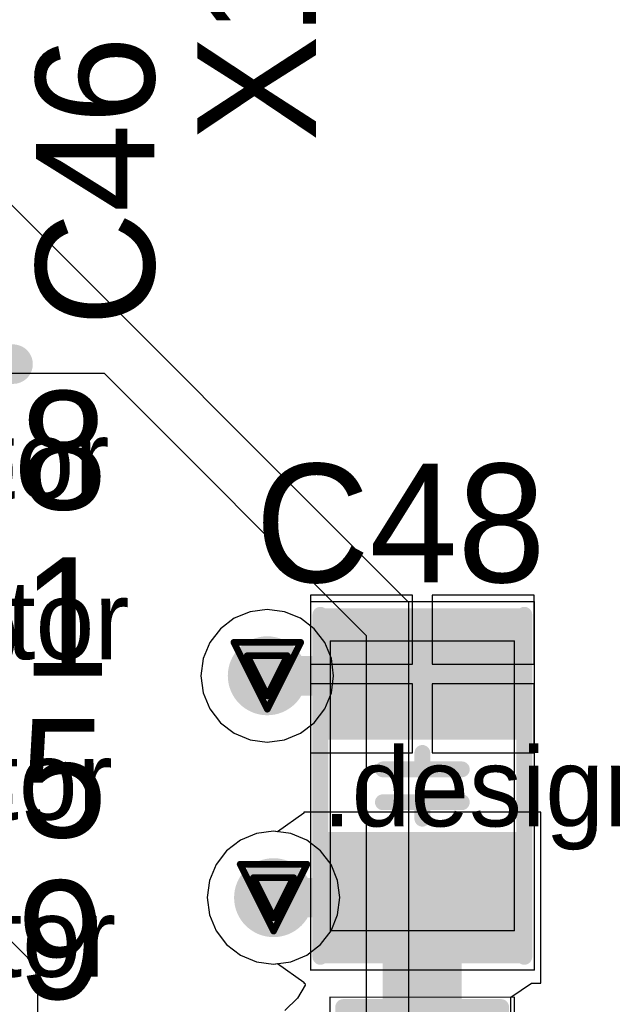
# Model space of a CAD drawing. Header units: millimetres. Extents: x 138 to 555, y 26 to 334.
# Tile 360 of 656: x 193.1 to 197.61, y 264.99 to 272.47. Entities that reach past the tile are written whole.
import ezdxf

# ---------------------------------------------------------------- set-up
doc = ezdxf.new("R2010")
doc.units = ezdxf.units.MM
for name, color, linetype in [('BottomLayer', 5, 'Continuous'), ('DrillDrawing', 1, 'Continuous'), ('Mechanical20', 56, 'Continuous'), ('Mechanical27', 56, 'Continuous'), ('MidLayer1', 16, 'Continuous'), ('MidLayer2', 76, 'Continuous'), ('MidLayer3', 90, 'Continuous'), ('MidLayer4', 156, 'Continuous'), ('MultiLayer', 9, 'Continuous'), ('TopLayer', 1, 'Continuous'), ('TopOverlay', 2, 'Continuous'), ('TopPaste', 8, 'Continuous'), ('TopSolder', 216, 'Continuous'), ('ViaHoleLayer', 16, 'Continuous')]:
    doc.layers.add(name, color=color, linetype=linetype)

# ---------------------------------------------------------------- blocks, each defined once
blk = doc.blocks.new('L0603_794')
at = {"layer": 'Mechanical20', "const_width": 0.00999998}
for points in [[(-1.39999974, -0.7000011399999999), (-1.39999974, 0.7000011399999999)], [(-0.2999994, 0.7000011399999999), (-1.39999974, 0.7000011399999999)], [(1.39999974, 0.7000011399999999), (-0.2999994, 0.7000011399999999)], [(1.39999974, -0.7000011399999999), (1.39999974, 0.7000011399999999)], [(1.39999974, -0.7000011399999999), (-1.39999974, -0.7000011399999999)]]:
    blk.add_lwpolyline(points, dxfattribs=at)
at = {"layer": 'Mechanical20', "const_width": 0.00499872}
for points in [[(-1.4024991, 0.7000011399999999, 1), (-1.39750038, 0.7000011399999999, 1)], [(-1.4024991, 0.7000011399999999, 1), (-1.39750038, 0.7000011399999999, 1)], [(-0.30249876, 0.7000011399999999, 1), (-0.29750004, 0.7000011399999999, 1)], [(-0.30249876, 0.7000011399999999, 1), (-0.29750004, 0.7000011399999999, 1)], [(1.39750038, 0.7000011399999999, 1), (1.4024991, 0.7000011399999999, 1)], [(1.39750038, 0.7000011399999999, 1), (1.4024991, 0.7000011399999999, 1)], [(-1.4024991, -0.7000011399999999, 1), (-1.39750038, -0.7000011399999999, 1)], [(-1.4024991, -0.7000011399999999, 1), (-1.39750038, -0.7000011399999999, 1)], [(1.39750038, -0.7000011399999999, 1), (1.4024991, -0.7000011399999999, 1)], [(1.39750038, -0.7000011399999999, 1), (1.4024991, -0.7000011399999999, 1)]]:
    blk.add_lwpolyline(points, format="xyb", close=True, dxfattribs=at)
at = {"layer": 'Mechanical27', "const_width": 0.00999998}
for points in [[(0.8749995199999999, 0.47500032), (-0.8749995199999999, 0.47500032)], [(-0.8749995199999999, -0.47500032), (-0.8749995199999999, 0.47500032)], [(0.8749995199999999, -0.47500032), (0.8749995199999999, 0.47500032)], [(0.8749995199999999, -0.47500032), (-0.8749995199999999, -0.47500032)]]:
    blk.add_lwpolyline(points, dxfattribs=at)
at = {"layer": 'Mechanical27', "const_width": 0.00499872}
for points in [[(-0.87749888, 0.47500032, 1), (-0.87250016, 0.47500032, 1)], [(-0.87749888, 0.47500032, 1), (-0.87250016, 0.47500032, 1)], [(0.87250016, 0.47500032, 1), (0.87749888, 0.47500032, 1)], [(0.87250016, 0.47500032, 1), (0.87749888, 0.47500032, 1)], [(-0.87749888, -0.47500032, 1), (-0.87250016, -0.47500032, 1)], [(-0.87749888, -0.47500032, 1), (-0.87250016, -0.47500032, 1)], [(0.87250016, -0.47500032, 1), (0.87749888, -0.47500032, 1)], [(0.87250016, -0.47500032, 1), (0.87749888, -0.47500032, 1)]]:
    blk.add_lwpolyline(points, format="xyb", close=True, dxfattribs=at)
at = {"layer": 'TopLayer'}
for points in [[(-0.40000174, -0.47500032), (-0.40000174, 0.47500032), (-1.20000014, -0.47500032), (-1.20000014, 0.47500032)], [(1.20000014, -0.47500032), (1.20000014, 0.47500032), (0.40000174, -0.47500032), (0.40000174, 0.47500032)]]:
    blk.add_solid(points, dxfattribs=at)
at = {"layer": 'TopOverlay', "const_width": 0.11999976}
for points in [[(1.32500116, 0.5999987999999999), (-1.32500116, 0.5999987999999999)], [(-1.32500116, -0.5999987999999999), (-1.32500116, 0.5999987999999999)], [(1.32500116, -0.5999987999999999), (1.32500116, 0.5999987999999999)], [(1.32500116, -0.5999987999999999), (-1.32500116, -0.5999987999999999)]]:
    blk.add_lwpolyline(points, dxfattribs=at)
at = {"layer": 'TopOverlay'}
for points, const_width in [([(-1.3550011, 0.5999987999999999, 1), (-1.29500122, 0.5999987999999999, 1)], 0.05999988), ([(-1.3550011, 0.5999987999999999, 1), (-1.29500122, 0.5999987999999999, 1)], 0.05999988), ([(1.29500122, 0.5999987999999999, 1), (1.3550011, 0.5999987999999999, 1)], 0.05999988), ([(1.29500122, 0.5999987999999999, 1), (1.3550011, 0.5999987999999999, 1)], 0.05999988), ([(0.10308082, 0, 1), (-0.10308082, 0, 1)], 0.11999976), ([(-0.13308076, 0, 1), (-0.07308088, 0, 1)], 0.05999988), ([(0.07308088, 0, 1), (0.13308076, 0, 1)], 0.05999988), ([(-1.3550011, -0.5999987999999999, 1), (-1.29500122, -0.5999987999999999, 1)], 0.05999988), ([(-1.3550011, -0.5999987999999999, 1), (-1.29500122, -0.5999987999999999, 1)], 0.05999988), ([(1.29500122, -0.5999987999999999, 1), (1.3550011, -0.5999987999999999, 1)], 0.05999988), ([(1.29500122, -0.5999987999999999, 1), (1.3550011, -0.5999987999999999, 1)], 0.05999988)]:
    blk.add_lwpolyline(points, format="xyb", close=True, dxfattribs=dict(at, const_width=const_width))
at = {"layer": 'TopPaste'}
for points in [[(-0.40000174, -0.47500032), (-0.40000174, 0.47500032), (-1.20000014, -0.47500032), (-1.20000014, 0.47500032)], [(1.20000014, -0.47500032), (1.20000014, 0.47500032), (0.40000174, -0.47500032), (0.40000174, 0.47500032)]]:
    blk.add_solid(points, dxfattribs=at)
at = {"layer": 'TopSolder'}
for points in [[(-0.35000184, -0.52500022), (-0.35000184, 0.52500022), (-1.25000004, -0.52500022), (-1.25000004, 0.52500022)], [(1.25000004, -0.52500022), (1.25000004, 0.52500022), (0.35000184, -0.52500022), (0.35000184, 0.52500022)]]:
    blk.add_solid(points, dxfattribs=at)
blk = doc.blocks.new('C0805_891')
at = {"layer": 'Mechanical20', "const_width": 0.00999998}
for points in [[(1.39999974, 0.85000084), (-1.39999974, 0.85000084)], [(-1.39999974, -0.85000084), (-1.39999974, 0.85000084)], [(1.39999974, -0.85000084), (1.39999974, 0.85000084)], [(1.39999974, -0.85000084), (-1.39999974, -0.85000084)]]:
    blk.add_lwpolyline(points, dxfattribs=at)
at = {"layer": 'Mechanical20', "const_width": 0.00499872}
for points in [[(-1.4024991, 0.85000084, 1), (-1.39750038, 0.85000084, 1)], [(-1.4024991, 0.85000084, 1), (-1.39750038, 0.85000084, 1)], [(1.39750038, 0.85000084, 1), (1.4024991, 0.85000084, 1)], [(1.39750038, 0.85000084, 1), (1.4024991, 0.85000084, 1)], [(-1.4024991, -0.85000084, 1), (-1.39750038, -0.85000084, 1)], [(-1.4024991, -0.85000084, 1), (-1.39750038, -0.85000084, 1)], [(1.39750038, -0.85000084, 1), (1.4024991, -0.85000084, 1)], [(1.39750038, -0.85000084, 1), (1.4024991, -0.85000084, 1)]]:
    blk.add_lwpolyline(points, format="xyb", close=True, dxfattribs=at)
at = {"layer": 'Mechanical27', "const_width": 0.00999998}
for points in [[(-1.10000034, -0.7000011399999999), (-1.10000034, 0.7000011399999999)], [(1.10000034, 0.7000011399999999), (-1.10000034, 0.7000011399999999)], [(1.10000034, -0.7000011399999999), (1.10000034, 0.7000011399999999)], [(1.10000034, -0.7000011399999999), (-1.10000034, -0.7000011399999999)]]:
    blk.add_lwpolyline(points, dxfattribs=at)
at = {"layer": 'Mechanical27', "const_width": 0.00499872}
for points in [[(-1.1024997, 0.7000011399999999, 1), (-1.09750098, 0.7000011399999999, 1)], [(-1.1024997, 0.7000011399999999, 1), (-1.09750098, 0.7000011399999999, 1)], [(1.09750098, 0.7000011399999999, 1), (1.1024997, 0.7000011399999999, 1)], [(1.09750098, 0.7000011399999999, 1), (1.1024997, 0.7000011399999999, 1)], [(-1.1024997, -0.7000011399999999, 1), (-1.09750098, -0.7000011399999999, 1)], [(-1.1024997, -0.7000011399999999, 1), (-1.09750098, -0.7000011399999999, 1)], [(1.09750098, -0.7000011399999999, 1), (1.1024997, -0.7000011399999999, 1)], [(1.09750098, -0.7000011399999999, 1), (1.1024997, -0.7000011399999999, 1)]]:
    blk.add_lwpolyline(points, format="xyb", close=True, dxfattribs=at)
at = {"layer": 'TopLayer'}
for points in [[(-0.40000174, -0.6999985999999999), (-0.40000174, 0.6999985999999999), (-1.29999994, -0.6999985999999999), (-1.29999994, 0.6999985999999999)], [(1.29999994, -0.6999985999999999), (1.29999994, 0.6999985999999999), (0.40000174, -0.6999985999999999), (0.40000174, 0.6999985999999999)]]:
    blk.add_solid(points, dxfattribs=at)
at = {"layer": 'TopOverlay', "const_width": 0.11999976}
for points in [[(1.29999994, 0.77499972), (-1.29999994, 0.77499972)], [(-0.12500102, -0.2999994), (-0.12500102, 0.2999994)], [(0.12500102, -0.2999994), (0.12500102, 0.2999994)], [(-0.1499997, 0), (-0.2499995, 0)], [(0.2499995, 0), (0.1499997, 0)], [(1.29999994, -0.77499972), (-1.29999994, -0.77499972)]]:
    blk.add_lwpolyline(points, dxfattribs=at)
at = {"layer": 'TopOverlay', "const_width": 0.05999988}
for points in [[(-1.32999988, 0.77499972, 1), (-1.27, 0.77499972, 1)], [(1.27, 0.77499972, 1), (1.32999988, 0.77499972, 1)], [(-0.15500096, 0.2999994, 1), (-0.09500108, 0.2999994, 1)], [(0.09500108, 0.2999994, 1), (0.15500096, 0.2999994, 1)], [(-0.27999944, 0, 1), (-0.21999956, 0, 1)], [(-0.17999964, 0, 1), (-0.11999976, 0, 1)], [(0.11999976, 0, 1), (0.17999964, 0, 1)], [(0.21999956, 0, 1), (0.27999944, 0, 1)], [(-0.15500096, -0.2999994, 1), (-0.09500108, -0.2999994, 1)], [(0.09500108, -0.2999994, 1), (0.15500096, -0.2999994, 1)], [(-1.32999988, -0.77499972, 1), (-1.27, -0.77499972, 1)], [(1.27, -0.77499972, 1), (1.32999988, -0.77499972, 1)]]:
    blk.add_lwpolyline(points, format="xyb", close=True, dxfattribs=at)
at = {"layer": 'TopPaste'}
for points in [[(-0.40000174, -0.6999985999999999), (-0.40000174, 0.6999985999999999), (-1.29999994, -0.6999985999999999), (-1.29999994, 0.6999985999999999)], [(1.29999994, -0.6999985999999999), (1.29999994, 0.6999985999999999), (0.40000174, -0.6999985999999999), (0.40000174, 0.6999985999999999)]]:
    blk.add_solid(points, dxfattribs=at)
at = {"layer": 'TopSolder'}
for points in [[(-0.35000184, -0.7499985), (-0.35000184, 0.7499985), (-1.34999984, -0.7499985), (-1.34999984, 0.7499985)], [(1.34999984, -0.7499985), (1.34999984, 0.7499985), (0.35000184, -0.7499985), (0.35000184, 0.7499985)]]:
    blk.add_solid(points, dxfattribs=at)

msp = doc.modelspace()

# ---------------------------------------------------------------- linework, layer by layer
at = {"layer": 'BottomLayer'}
for p, q in [((195.03162924, 266.30703914), (194.90110372, 266.28985604)), ((195.16215476, 266.28985604), (195.03162924, 266.30703914)), ((194.77947328, 266.2394726), (194.67502594, 266.15932798)), ((194.90110372, 266.28985604), (194.77947328, 266.2394726)), ((195.2837852, 266.2394726), (195.16215476, 266.28985604)), ((195.38823254, 266.15932798), (195.2837852, 266.2394726)), ((194.67502594, 266.15932798), (194.59488132, 266.05488064)), ((195.46837716, 266.05488064), (195.38823254, 266.15932798)), ((194.59488132, 266.05488064), (194.54449788, 265.9332502)), ((195.5187606, 265.9332502), (195.46837716, 266.05488064)), ((194.54449788, 265.9332502), (194.52731478, 265.80272468)), ((195.5359437, 265.80272468), (195.5187606, 265.9332502)), ((194.52731478, 265.80272468), (194.54449788, 265.67219916)), ((195.5187606, 265.67219916), (195.5359437, 265.80272468)), ((194.54449788, 265.67219916), (194.59488132, 265.55056872)), ((195.46837716, 265.55056872), (195.5187606, 265.67219916)), ((194.59488132, 265.55056872), (194.67502594, 265.44612138)), ((195.38823254, 265.44612138), (195.46837716, 265.55056872)), ((194.67502594, 265.44612138), (194.77947328, 265.36597676)), ((195.2837852, 265.36597676), (195.38823254, 265.44612138)), ((194.77947328, 265.36597676), (194.90110372, 265.31559332)), ((195.16215476, 265.31559332), (195.2837852, 265.36597676)), ((194.90110372, 265.31559332), (195.03162924, 265.29841022)), ((195.03162924, 265.29841022), (195.16215476, 265.31559332))]:
    msp.add_line(p, q, dxfattribs=at)
at = {"layer": 'BottomLayer', "const_width": 0.2999994}
for points in [[(194.83391056, 267.48891384, 1), (195.13390996, 267.48891384, 1)], [(194.88162954, 265.80272468, 1), (195.18162894, 265.80272468, 1)]]:
    msp.add_lwpolyline(points, format="xyb", close=True, dxfattribs=at)
at = {"layer": 'DrillDrawing', "const_width": 0.0508}
for points in [[(194.72991026, 267.74291384), (195.23791026, 267.74291384)], [(194.72991026, 267.74291384), (194.98391026, 267.23491384)], [(194.98391026, 267.23491384), (195.23791026, 267.74291384)], [(194.83151026, 267.64131384), (195.13631026, 267.64131384)], [(194.83151026, 267.64131384), (194.98391026, 267.33651384)], [(194.98391026, 267.33651384), (195.13631026, 267.64131384)], [(194.77762924, 266.05672468), (195.28562924, 266.05672468)], [(194.77762924, 266.05672468), (195.03162924, 265.54872468)], [(195.03162924, 265.54872468), (195.28562924, 266.05672468)], [(194.87922924, 265.95512468), (195.18402924, 265.95512468)], [(194.87922924, 265.95512468), (195.03162924, 265.65032468)], [(195.03162924, 265.65032468), (195.18402924, 265.95512468)]]:
    msp.add_lwpolyline(points, dxfattribs=at)
at = {"layer": 'DrillDrawing', "const_width": 0.0254}
for points in [[(194.71721026, 267.74291384, 1), (194.74261026, 267.74291384, 1)], [(194.71721026, 267.74291384, 1), (194.74261026, 267.74291384, 1)], [(195.22521026, 267.74291384, 1), (195.25061026, 267.74291384, 1)], [(195.22521026, 267.74291384, 1), (195.25061026, 267.74291384, 1)], [(194.81881026, 267.64131384, 1), (194.84421026, 267.64131384, 1)], [(194.81881026, 267.64131384, 1), (194.84421026, 267.64131384, 1)], [(195.12361026, 267.64131384, 1), (195.14901026, 267.64131384, 1)], [(195.12361026, 267.64131384, 1), (195.14901026, 267.64131384, 1)], [(194.97121026, 267.33651384, 1), (194.99661026, 267.33651384, 1)], [(194.97121026, 267.33651384, 1), (194.99661026, 267.33651384, 1)], [(194.97121026, 267.23491384, 1), (194.99661026, 267.23491384, 1)], [(194.97121026, 267.23491384, 1), (194.99661026, 267.23491384, 1)], [(194.76492924, 266.05672468, 1), (194.79032924, 266.05672468, 1)], [(194.76492924, 266.05672468, 1), (194.79032924, 266.05672468, 1)], [(195.27292924, 266.05672468, 1), (195.29832924, 266.05672468, 1)], [(195.27292924, 266.05672468, 1), (195.29832924, 266.05672468, 1)], [(194.86652924, 265.95512468, 1), (194.89192924, 265.95512468, 1)], [(194.86652924, 265.95512468, 1), (194.89192924, 265.95512468, 1)], [(195.17132924, 265.95512468, 1), (195.19672924, 265.95512468, 1)], [(195.17132924, 265.95512468, 1), (195.19672924, 265.95512468, 1)], [(195.01892924, 265.65032468, 1), (195.04432924, 265.65032468, 1)], [(195.01892924, 265.65032468, 1), (195.04432924, 265.65032468, 1)], [(195.01892924, 265.54872468, 1), (195.04432924, 265.54872468, 1)], [(195.01892924, 265.54872468, 1), (195.04432924, 265.54872468, 1)]]:
    msp.add_lwpolyline(points, format="xyb", close=True, dxfattribs=at)
at = {"layer": 'MidLayer1'}
for p, q in [((196.06034702, 268.04617968), (192.47091046, 271.63561624)), ((189.62477442, 269.78746144), (193.74394576, 269.78746398)), ((193.74394576, 269.78746398), (195.7359052, 267.79550454)), ((196.06034448, 263.92296212), (196.06034702, 268.04617968)), ((194.85338474, 267.9760452), (194.73175176, 267.92566176)), ((194.98391026, 267.9932283), (194.85338474, 267.9760452)), ((195.11443578, 267.9760452), (194.98391026, 267.9932283)), ((195.23606876, 267.92566176), (195.11443578, 267.9760452)), ((194.73175176, 267.92566176), (194.62730696, 267.84551714)), ((195.34051356, 267.84551714), (195.23606876, 267.92566176)), ((194.62730696, 267.84551714), (194.54716234, 267.7410698)), ((195.42065818, 267.7410698), (195.34051356, 267.84551714)), ((194.54716234, 267.7410698), (194.4967789, 267.61943936)), ((195.47104162, 267.61943936), (195.42065818, 267.7410698)), ((195.7359052, 267.79550454), (195.73591028, 264.09940576)), ((194.4967789, 267.61943936), (194.4795958, 267.48891384)), ((195.48822472, 267.48891384), (195.47104162, 267.61943936)), ((194.4795958, 267.48891384), (194.4967789, 267.35838832)), ((195.47104162, 267.35838832), (195.48822472, 267.48891384)), ((194.4967789, 267.35838832), (194.54716234, 267.23675788)), ((195.42065818, 267.23675788), (195.47104162, 267.35838832)), ((194.54716234, 267.23675788), (194.62730696, 267.13231054)), ((195.34051356, 267.13231054), (195.42065818, 267.23675788)), ((194.62730696, 267.13231054), (194.73175176, 267.05216592)), ((195.23606876, 267.05216592), (195.34051356, 267.13231054)), ((194.73175176, 267.05216592), (194.85338474, 267.00178248)), ((194.85338474, 267.00178248), (194.98391026, 266.98459938)), ((194.98391026, 266.98459938), (195.11443578, 267.00178248)), ((195.11443578, 267.00178248), (195.23606876, 267.05216592))]:
    msp.add_line(p, q, dxfattribs=at)
at = {"layer": 'MidLayer1', "const_width": 0.2999994}
for points in [[(194.83391056, 267.48891384, 1), (195.13390996, 267.48891384, 1)], [(194.88162954, 265.80272468, 1), (195.18162894, 265.80272468, 1)]]:
    msp.add_lwpolyline(points, format="xyb", close=True, dxfattribs=at)
at = {"layer": 'MidLayer2'}
for p, q in [((195.03162924, 266.30703914), (194.90110372, 266.28985604)), ((195.16215476, 266.28985604), (195.03162924, 266.30703914)), ((194.77947328, 266.2394726), (194.67502594, 266.15932798)), ((194.90110372, 266.28985604), (194.77947328, 266.2394726)), ((195.2837852, 266.2394726), (195.16215476, 266.28985604)), ((195.38823254, 266.15932798), (195.2837852, 266.2394726)), ((194.67502594, 266.15932798), (194.59488132, 266.05488064)), ((195.46837716, 266.05488064), (195.38823254, 266.15932798)), ((194.59488132, 266.05488064), (194.54449788, 265.9332502)), ((195.5187606, 265.9332502), (195.46837716, 266.05488064)), ((194.54449788, 265.9332502), (194.52731478, 265.80272468)), ((195.5359437, 265.80272468), (195.5187606, 265.9332502)), ((194.52731478, 265.80272468), (194.54449788, 265.67219916)), ((195.5187606, 265.67219916), (195.5359437, 265.80272468)), ((194.54449788, 265.67219916), (194.59488132, 265.55056872)), ((195.46837716, 265.55056872), (195.5187606, 265.67219916)), ((194.59488132, 265.55056872), (194.67502594, 265.44612138)), ((195.38823254, 265.44612138), (195.46837716, 265.55056872)), ((194.67502594, 265.44612138), (194.77947328, 265.36597676)), ((195.2837852, 265.36597676), (195.38823254, 265.44612138)), ((194.77947328, 265.36597676), (194.90110372, 265.31559332)), ((195.16215476, 265.31559332), (195.2837852, 265.36597676)), ((194.90110372, 265.31559332), (195.03162924, 265.29841022)), ((195.03162924, 265.29841022), (195.16215476, 265.31559332))]:
    msp.add_line(p, q, dxfattribs=at)
at = {"layer": 'MidLayer2', "const_width": 0.2999994}
for points in [[(194.83391056, 267.48891384, 1), (195.13390996, 267.48891384, 1)], [(194.88162954, 265.80272468, 1), (195.18162894, 265.80272468, 1)]]:
    msp.add_lwpolyline(points, format="xyb", close=True, dxfattribs=at)
at = {"layer": 'MidLayer3'}
for p, q in [((195.03162924, 266.30703914), (194.90110372, 266.28985604)), ((195.16215476, 266.28985604), (195.03162924, 266.30703914)), ((194.77947328, 266.2394726), (194.67502594, 266.15932798)), ((194.90110372, 266.28985604), (194.77947328, 266.2394726)), ((195.2837852, 266.2394726), (195.16215476, 266.28985604)), ((195.38823254, 266.15932798), (195.2837852, 266.2394726)), ((194.67502594, 266.15932798), (194.59488132, 266.05488064)), ((195.46837716, 266.05488064), (195.38823254, 266.15932798)), ((194.59488132, 266.05488064), (194.54449788, 265.9332502)), ((195.5187606, 265.9332502), (195.46837716, 266.05488064)), ((194.54449788, 265.9332502), (194.52731478, 265.80272468)), ((195.5359437, 265.80272468), (195.5187606, 265.9332502)), ((194.52731478, 265.80272468), (194.54449788, 265.67219916)), ((195.5187606, 265.67219916), (195.5359437, 265.80272468)), ((194.54449788, 265.67219916), (194.59488132, 265.55056872)), ((195.46837716, 265.55056872), (195.5187606, 265.67219916)), ((194.59488132, 265.55056872), (194.67502594, 265.44612138)), ((195.38823254, 265.44612138), (195.46837716, 265.55056872)), ((194.67502594, 265.44612138), (194.77947328, 265.36597676)), ((195.2837852, 265.36597676), (195.38823254, 265.44612138)), ((194.77947328, 265.36597676), (194.90110372, 265.31559332)), ((195.16215476, 265.31559332), (195.2837852, 265.36597676)), ((194.90110372, 265.31559332), (195.03162924, 265.29841022)), ((195.03162924, 265.29841022), (195.16215476, 265.31559332))]:
    msp.add_line(p, q, dxfattribs=at)
at = {"layer": 'MidLayer3', "const_width": 0.2999994}
for points in [[(194.83391056, 267.48891384, 1), (195.13390996, 267.48891384, 1)], [(194.88162954, 265.80272468, 1), (195.18162894, 265.80272468, 1)]]:
    msp.add_lwpolyline(points, format="xyb", close=True, dxfattribs=at)
at = {"layer": 'MidLayer4'}
for p, q in [((194.85338474, 267.9760452), (194.73175176, 267.92566176)), ((194.98391026, 267.9932283), (194.85338474, 267.9760452)), ((195.11443578, 267.9760452), (194.98391026, 267.9932283)), ((195.23606876, 267.92566176), (195.11443578, 267.9760452)), ((194.73175176, 267.92566176), (194.62730696, 267.84551714)), ((195.34051356, 267.84551714), (195.23606876, 267.92566176)), ((194.62730696, 267.84551714), (194.54716234, 267.7410698)), ((195.42065818, 267.7410698), (195.34051356, 267.84551714)), ((194.54716234, 267.7410698), (194.4967789, 267.61943936)), ((195.47104162, 267.61943936), (195.42065818, 267.7410698)), ((194.4967789, 267.61943936), (194.4795958, 267.48891384)), ((195.48822472, 267.48891384), (195.47104162, 267.61943936)), ((194.4795958, 267.48891384), (194.4967789, 267.35838832)), ((195.47104162, 267.35838832), (195.48822472, 267.48891384)), ((194.4967789, 267.35838832), (194.54716234, 267.23675788)), ((195.42065818, 267.23675788), (195.47104162, 267.35838832)), ((194.54716234, 267.23675788), (194.62730696, 267.13231054)), ((195.34051356, 267.13231054), (195.42065818, 267.23675788)), ((194.62730696, 267.13231054), (194.73175176, 267.05216592)), ((195.23606876, 267.05216592), (195.34051356, 267.13231054)), ((194.73175176, 267.05216592), (194.85338474, 267.00178248)), ((194.85338474, 267.00178248), (194.98391026, 266.98459938)), ((194.98391026, 266.98459938), (195.11443578, 267.00178248)), ((195.11443578, 267.00178248), (195.23606876, 267.05216592)), ((195.03162924, 266.30703914), (194.90110372, 266.28985604)), ((195.16215476, 266.28985604), (195.03162924, 266.30703914)), ((194.77947328, 266.2394726), (194.67502594, 266.15932798)), ((194.90110372, 266.28985604), (194.77947328, 266.2394726)), ((195.2837852, 266.2394726), (195.16215476, 266.28985604)), ((195.38823254, 266.15932798), (195.2837852, 266.2394726)), ((194.67502594, 266.15932798), (194.59488132, 266.05488064)), ((195.46837716, 266.05488064), (195.38823254, 266.15932798)), ((194.59488132, 266.05488064), (194.54449788, 265.9332502)), ((195.5187606, 265.9332502), (195.46837716, 266.05488064)), ((194.54449788, 265.9332502), (194.52731478, 265.80272468)), ((195.5359437, 265.80272468), (195.5187606, 265.9332502)), ((194.52731478, 265.80272468), (194.54449788, 265.67219916)), ((195.5187606, 265.67219916), (195.5359437, 265.80272468)), ((194.54449788, 265.67219916), (194.59488132, 265.55056872)), ((195.46837716, 265.55056872), (195.5187606, 265.67219916)), ((194.59488132, 265.55056872), (194.67502594, 265.44612138)), ((195.38823254, 265.44612138), (195.46837716, 265.55056872)), ((194.67502594, 265.44612138), (194.77947328, 265.36597676)), ((195.2837852, 265.36597676), (195.38823254, 265.44612138)), ((194.77947328, 265.36597676), (194.90110372, 265.31559332)), ((195.16215476, 265.31559332), (195.2837852, 265.36597676)), ((194.90110372, 265.31559332), (195.03162924, 265.29841022)), ((195.03162924, 265.29841022), (195.16215476, 265.31559332))]:
    msp.add_line(p, q, dxfattribs=at)
at = {"layer": 'MidLayer4', "const_width": 0.2999994}
for points in [[(194.83391056, 267.48891384, 1), (195.13390996, 267.48891384, 1)], [(194.88162954, 265.80272468, 1), (195.18162894, 265.80272468, 1)]]:
    msp.add_lwpolyline(points, format="xyb", close=True, dxfattribs=at)
at = {"layer": 'MultiLayer', "const_width": 0.2999994}
for points in [[(194.83391056, 267.48891384, 1), (195.13390996, 267.48891384, 1)], [(194.88162954, 265.80272468, 1), (195.18162894, 265.80272468, 1)]]:
    msp.add_lwpolyline(points, format="xyb", close=True, dxfattribs=at)
at = {"layer": 'TopLayer'}
for p, q in [((196.08748692, 268.1027277), (195.3124872, 268.1027277)), ((195.3124872, 268.1027277), (195.3124872, 267.57772748)), ((196.08748692, 267.57772748), (196.08748692, 268.1027277)), ((197.0124838, 268.1027277), (196.23748408, 268.1027277)), ((196.23748408, 268.1027277), (196.23748408, 267.57772748)), ((197.0124838, 267.57772748), (197.0124838, 268.1027277)), ((195.3124872, 267.57772748), (196.08748692, 267.57772748)), ((196.23748408, 267.57772748), (197.0124838, 267.57772748)), ((196.08748692, 267.42773032), (195.3124872, 267.42773032)), ((195.3124872, 267.42773032), (195.3124872, 266.9027301)), ((196.08748692, 266.9027301), (196.08748692, 267.42773032)), ((197.0124838, 267.42773032), (196.23748408, 267.42773032)), ((196.23748408, 267.42773032), (196.23748408, 266.9027301)), ((197.0124838, 266.9027301), (197.0124838, 267.42773032)), ((193.16483592, 265.34429786), (191.62449864, 266.8846326)), ((195.3124872, 266.9027301), (196.08748692, 266.9027301)), ((196.23748408, 266.9027301), (197.0124838, 266.9027301)), ((195.2624873, 266.44529134), (195.06248516, 266.30297768)), ((197.0624837, 266.45272592), (195.2624873, 266.45272592)), ((195.2624873, 266.45272592), (195.2624873, 266.44529134)), ((197.0624837, 265.15272852), (197.0624837, 266.45272592)), ((195.03162924, 266.30703914), (194.90110372, 266.28985604)), ((195.06248516, 266.30297768), (195.03162924, 266.30703914)), ((194.77947328, 266.2394726), (194.67502594, 266.15932798)), ((194.90110372, 266.28985604), (194.77947328, 266.2394726)), ((194.67502594, 266.15932798), (194.59488132, 266.05488064)), ((194.59488132, 266.05488064), (194.54449788, 265.9332502)), ((194.54449788, 265.9332502), (194.52731478, 265.80272468)), ((194.52731478, 265.80272468), (194.54449788, 265.67219916)), ((194.54449788, 265.67219916), (194.59488132, 265.55056872)), ((194.59488132, 265.55056872), (194.67502594, 265.44612138)), ((194.67502594, 265.44612138), (194.77947328, 265.36597676)), ((193.22009108, 265.26160054), (193.16483592, 265.34429786)), ((194.77947328, 265.36597676), (194.90110372, 265.31559332)), ((193.23949414, 265.16405692), (193.22009108, 265.26160054)), ((194.90110372, 265.31559332), (195.03162924, 265.29841022)), ((195.03162924, 265.29841022), (195.06248516, 265.30247168)), ((195.06248516, 265.30247168), (195.2624873, 265.16015802)), ((193.23949414, 261.25467688), (193.23949414, 265.16405692)), ((195.27252792, 265.13739962), (195.21237056, 265.03990934)), ((195.2624873, 265.16015802), (195.2624873, 265.15272852)), ((195.2624873, 265.15272852), (195.268469, 265.15272852)), ((195.268469, 265.15272852), (195.27252792, 265.13739962)), ((196.83606556, 265.04649556), (196.99206474, 265.15272852)), ((196.99206474, 265.15272852), (197.0624837, 265.15272852)), ((195.21237056, 265.03990934), (195.11646524, 264.94543912)), ((196.83606556, 263.8465005), (196.83606556, 265.04649556))]:
    msp.add_line(p, q, dxfattribs=at)
for points, const_width in [([(189.70600362, 269.8571946), (193.05192784, 269.8571946)], 0.2999994), ([(196.14863234, 267.48891384), (196.16246518, 267.50274668)], 0.2999994), ([(194.98391026, 267.48891384), (196.14863234, 267.48891384)], 0.2999994), ([(196.16104024, 264.44651454), (196.16104024, 265.80129974)], 0.5999987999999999), ([(195.03162924, 265.80272468), (196.16246518, 265.80272468)], 0.2999994), ([(196.16104024, 265.80129974), (196.16246518, 265.80272468)], 0.2999994)]:
    msp.add_lwpolyline(points, dxfattribs=dict(at, const_width=const_width))
for points, const_width in [([(192.97692926, 269.8571946, 1), (193.12692642, 269.8571946, 1)], 0.1499997), ([(194.83391056, 267.48891384, 1), (195.13390996, 267.48891384, 1)], 0.2999994), ([(196.0874666, 267.50274668, 1), (196.23746376, 267.50274668, 1)], 0.1499997), ([(194.90891168, 267.48891384, 1), (195.05890884, 267.48891384, 1)], 0.1499997), ([(196.07363376, 267.48891384, 1), (196.22363092, 267.48891384, 1)], 0.1499997), ([(196.07363376, 267.48891384, 1), (196.22363092, 267.48891384, 1)], 0.1499997), ([(194.88162954, 265.80272468, 1), (195.18162894, 265.80272468, 1)], 0.2999994), ([(196.01104054, 265.80129974, 1), (196.31103994, 265.80129974, 1)], 0.2999994), ([(194.95663066, 265.80272468, 1), (195.10662782, 265.80272468, 1)], 0.1499997), ([(196.08604166, 265.80129974, 1), (196.23603882, 265.80129974, 1)], 0.1499997), ([(196.0874666, 265.80272468, 1), (196.23746376, 265.80272468, 1)], 0.1499997), ([(196.0874666, 265.80272468, 1), (196.23746376, 265.80272468, 1)], 0.1499997)]:
    msp.add_lwpolyline(points, format="xyb", close=True, dxfattribs=dict(at, const_width=const_width))
at = {"layer": 'ViaHoleLayer', "const_width": 0.1499997}
for points in [[(194.90891168, 267.48891384, 1), (195.05890884, 267.48891384, 1)], [(194.95663066, 265.80272468, 1), (195.10662782, 265.80272468, 1)]]:
    msp.add_lwpolyline(points, format="xyb", close=True, dxfattribs=at)

# ---------------------------------------------------------------- block references
at = {"rotation": 270}
for name, p in [('C0805_891', (196.1624855, 266.65272806)), ('L0603_794', (196.16106564, 263.64649836))]:
    msp.add_blockref(name, p, dxfattribs=at)

# ---------------------------------------------------------------- texts
at = {"layer": 'Mechanical27'}
for p in [(189.8142, 268.8336), (189.9666, 267.6144), (189.8396, 266.3952), (195.4022, 266.3444), (189.865, 265.2014)]:
    msp.add_text('.designator', height=0.5999987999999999, dxfattribs=at).set_placement(p)
at = {"layer": 'TopOverlay'}
for s, p in [('X1', (195.35308656, 271.55144572)), ('C46', (194.12524548, 270.14304112))]:
    msp.add_text(s, height=0.90000074, rotation=90, dxfattribs=at).set_placement(p)
for s, p in [('R58', (191.56122724, 268.75269084)), ('C48', (194.89142886, 268.19989286)), ('R61', (191.57928156, 267.48873604)), ('R65', (191.56122724, 266.26089496)), ('R69', (191.54317038, 265.03305388))]:
    msp.add_text(s, height=0.90000074, dxfattribs=at).set_placement(p)

doc.saveas('drawing.dxf')
